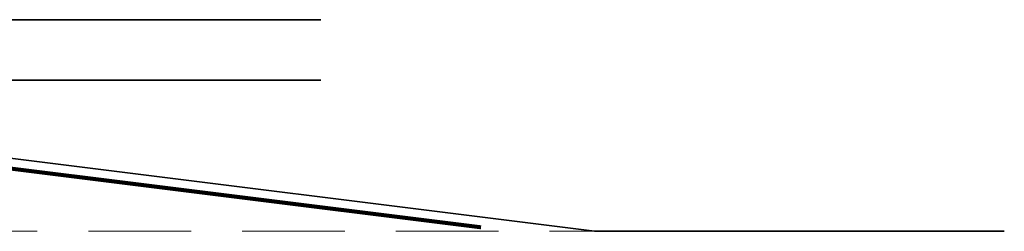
# Model space of a CAD drawing. Header units: metres. Extents: x -699 to 2316, y -1199 to 781.
# Tile 395 of 593: x 828.82 to 853.23, y -282.51 to -277.26. Entities that reach past the tile are written whole.
import ezdxf

# ---------------------------------------------------------------- set-up
doc = ezdxf.new("R2010")
doc.units = ezdxf.units.M
doc.linetypes.add('HIDDENX2', pattern=[19.05, 12.7, -6.35])
for name, color, linetype, lineweight in [('N-WE-VH-KANTVERHARDING-G', 210, 'Continuous', 35), ('N-WE-VH-VERHARDING_BETON-G', 252, 'Continuous', 35), ('N-WE-VW-MARKERING_LANGS_STREEP_DOORGETROKKEN-G', 7, 'Continuous', 13)]:
    doc.layers.add(name, color=color, linetype=linetype, lineweight=lineweight)

msp = doc.modelspace()

# ---------------------------------------------------------------- linework, layer by layer
at = {"layer": 'N-WE-VH-KANTVERHARDING-G'}
for p, q in [((821.0688, -279.7615), (843.0688, -282.5115)), ((843.0688, -282.5115), (853.2321, -282.5115)), ((843.0688, -282.5115), (853.2321, -282.5115))]:
    msp.add_line(p, q, dxfattribs=at)
at = {"layer": 'N-WE-VH-KANTVERHARDING-G', "color": 8, "linetype": 'HIDDENX2', "lineweight": 5, "ltscale": 0.2}
msp.add_line((769.5688, -282.5115), (843.0688, -282.5115), dxfattribs=at)
at = {"layer": 'N-WE-VH-VERHARDING_BETON-G'}
for p, q in [((818.9843, -277.2615), (836.2887, -277.2615)), ((819.0688, -278.7615), (836.2887, -278.7615))]:
    msp.add_line(p, q, dxfattribs=at)
at = {"layer": 'N-WE-VW-MARKERING_LANGS_STREEP_DOORGETROKKEN-G', "color": 253, "const_width": 0.1}
msp.add_lwpolyline([(811.0688, -280.0115), (821.0532, -280.0115), (840.2594, -282.4122)], dxfattribs=at)

doc.saveas('drawing.dxf')
